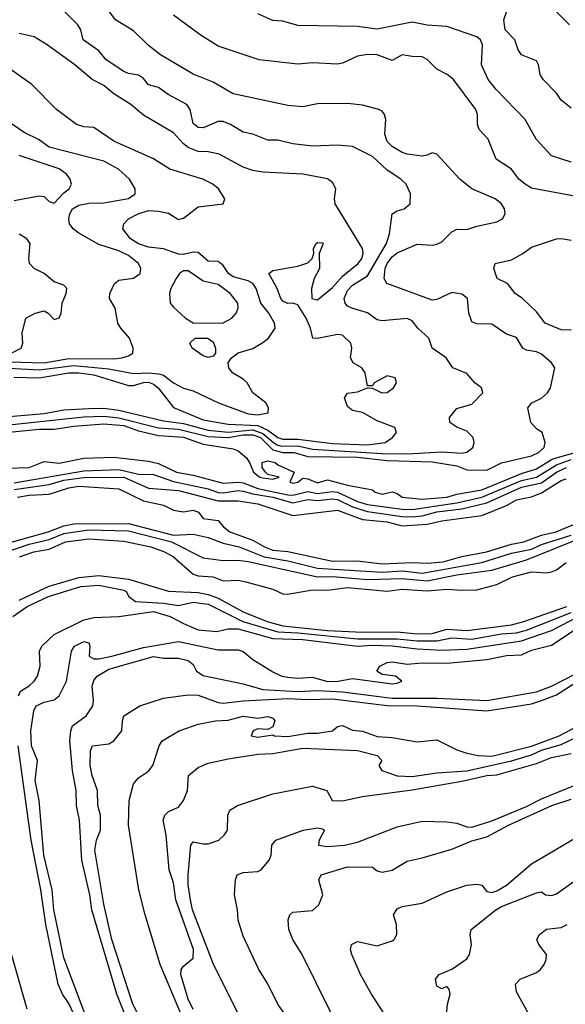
# Model space of a CAD drawing. Header units: metres. Extents: x -46681 to -43747, y -240911 to -237677.
# Tile 558 of 656: x -46234 to -46179, y -238548 to -238448. Entities that reach past the tile are written whole.
import ezdxf

# ---------------------------------------------------------------- set-up
doc = ezdxf.new("R2010")
doc.units = ezdxf.units.M
doc.layers.add('CONTOUR_INDEX', color=1, linetype='Continuous')
doc.layers.add('CONTOUR_INTER', color=3, linetype='Continuous')

msp = doc.modelspace()

# ---------------------------------------------------------------- linework, layer by layer
at = {"layer": 'CONTOUR_INDEX'}
for points, elevation in [([(-46178.095, -238457.375), (-46179.095, -238456.581), (-46179.595, -238455.888), (-46180.928, -238454.52), (-46181.227, -238454.02), (-46181.386, -238453.02), (-46181.595, -238452.618), (-46183.095, -238452.018), (-46183.433, -238451.52), (-46183.771, -238450.52), (-46184.75, -238449.52), (-46184.863, -238448.52), (-46184.526, -238447.52)], 85), ([(-46234.095, -238484.461), (-46231.595, -238484.509), (-46228.595, -238484.019), (-46227.595, -238484.009), (-46226.095, -238484.222), (-46222.595, -238485.273), (-46222.095, -238485.281), (-46221.095, -238484.974), (-46220.595, -238484.96), (-46220.095, -238485.138), (-46219.631, -238485.52), (-46218.095, -238487.493), (-46215.095, -238488.756), (-46212.595, -238489.179), (-46209.595, -238489.323), (-46208.595, -238489.77), (-46207.595, -238490.509), (-46207.095, -238490.671), (-46205.595, -238490.686), (-46202.095, -238491.119), (-46198.595, -238491.247), (-46196.802, -238491.02), (-46196.055, -238490.52), (-46195.669, -238490.02), (-46195.841, -238489.52), (-46197.595, -238488.839), (-46199.095, -238488.009), (-46200.095, -238487.797), (-46200.595, -238487.397), (-46200.879, -238486.52), (-46200.595, -238486.05), (-46199.595, -238485.92), (-46198.595, -238485.53), (-46198.095, -238485.569), (-46197.154, -238486.02), (-46196.595, -238485.991), (-46195.972, -238485.52), (-46195.654, -238485.02), (-46195.789, -238484.52), (-46196.595, -238484.308), (-46197.904, -238485.02), (-46198.095, -238485.319), (-46198.595, -238485.327), (-46198.823, -238484.02), (-46199.163, -238483.52), (-46200.027, -238483.02), (-46200.301, -238482.52), (-46200.162, -238481.52), (-46200.27, -238481.02), (-46201.095, -238480.238), (-46201.595, -238480.153), (-46203.595, -238480.56), (-46204.084, -238480.52), (-46204.319, -238479.52), (-46204.764, -238478.52), (-46205.595, -238477.163), (-46206.095, -238476.99), (-46206.595, -238477.038), (-46207.095, -238476.798), (-46207.307, -238476.52), (-46207.653, -238475.52), (-46208.508, -238474.02), (-46208.095, -238473.727), (-46205.595, -238473.277), (-46204.595, -238472.944), (-46204.132, -238472.52), (-46203.964, -238472.02), (-46204.001, -238471.52), (-46203.752, -238471.02), (-46203.595, -238470.906), (-46203.095, -238470.93), (-46203.039, -238471.02), (-46203.431, -238472.02), (-46203.415, -238473.52), (-46203.942, -238474.52), (-46204.218, -238475.52), (-46204.181, -238476.52), (-46203.595, -238476.666), (-46202.095, -238475.413), (-46201.095, -238474.288), (-46199.532, -238473.02), (-46199.142, -238472.52), (-46199.012, -238472.02), (-46199.095, -238471.498), (-46201.83, -238467.02), (-46201.913, -238466.52), (-46201.759, -238465.52), (-46202.095, -238464.867), (-46202.595, -238464.508), (-46205.089, -238464.02), (-46209.095, -238463.821), (-46210.095, -238463.671), (-46211.095, -238463.341), (-46213.507, -238462.02), (-46214.595, -238461.795), (-46215.595, -238461.766), (-46216.595, -238461.342), (-46217.095, -238460.967), (-46218.095, -238459.871), (-46221.095, -238458.097), (-46222.369, -238457.02), (-46224.095, -238455.937), (-46225.095, -238455.097), (-46226.279, -238454.52), (-46227.992, -238453.02), (-46230.803, -238451.02), (-46232.095, -238450.213), (-46233.595, -238449.873)], 80), ([(-46234.095, -238495.068), (-46227.095, -238493.882), (-46223.595, -238493.733), (-46221.595, -238494.195), (-46220.095, -238494.229), (-46218.095, -238494.951), (-46214.595, -238495.693), (-46213.595, -238496.036), (-46213.095, -238496.071), (-46211.595, -238495.838), (-46211.095, -238495.903), (-46210.095, -238496.191), (-46208.097, -238496.52), (-46206.095, -238497.077), (-46204.595, -238496.766), (-46203.595, -238496.858), (-46202.095, -238496.703), (-46201.595, -238496.765), (-46200.095, -238497.504), (-46198.595, -238497.963), (-46195.095, -238498.478), (-46194.095, -238498.489), (-46193.095, -238498.383), (-46191.595, -238498.007), (-46189.095, -238497.701), (-46186.595, -238497.09), (-46183.095, -238495.505), (-46181.095, -238495.081), (-46179.564, -238494.02), (-46178.577, -238493.52)], 85), ([(-46233.578, -238502.52), (-46232.133, -238502.02), (-46230.595, -238501.741), (-46228.933, -238501.02), (-46226.595, -238500.711), (-46223.095, -238500.937), (-46220.357, -238501.52), (-46219.004, -238502.02), (-46218.095, -238502.509), (-46216.095, -238504.254), (-46215.595, -238504.426), (-46214.106, -238504.52), (-46213.095, -238504.935), (-46211.595, -238504.876), (-46210.83, -238505.02), (-46208.095, -238505.761), (-46207.095, -238506.229), (-46206.595, -238506.281), (-46204.095, -238505.837), (-46202.595, -238505.871), (-46200.595, -238505.615), (-46196.595, -238505.969), (-46195.095, -238505.788), (-46192.595, -238505.936), (-46190.595, -238505.772), (-46189.095, -238505.891), (-46187.595, -238505.827), (-46185.595, -238505.299), (-46184.019, -238504.52), (-46182.095, -238504.014), (-46180.595, -238504.129), (-46180.095, -238504.028), (-46179.595, -238503.82), (-46178.595, -238503.108)], 90), ([(-46222.383, -238550.02), (-46223.793, -238546.52), (-46226.298, -238538.02), (-46226.506, -238536.52), (-46227.294, -238533.02), (-46227.552, -238529.02), (-46227.821, -238527.52), (-46227.88, -238526.02), (-46228.231, -238524.02), (-46228.5, -238521.02), (-46228.411, -238520.02), (-46228.233, -238519.52), (-46226.865, -238518.52), (-46226.204, -238517.52), (-46226.13, -238517.02), (-46226.262, -238515.52), (-46226.095, -238514.957), (-46225.753, -238514.52), (-46224.595, -238513.823), (-46220.095, -238512.558), (-46219.095, -238512.702), (-46217.595, -238512.707), (-46216.595, -238512.948), (-46216.095, -238513.348), (-46215.772, -238514.02), (-46215.095, -238514.447), (-46211.095, -238515.301), (-46209.095, -238515.867), (-46205.595, -238516.075), (-46203.595, -238515.969), (-46201.095, -238516.085), (-46196.095, -238516.736), (-46191.595, -238516.75), (-46186.595, -238516.979), (-46181.595, -238516.111), (-46180.095, -238515.519), (-46177.595, -238514.255)], 95), ([(-46206.9, -238548.52), (-46207.6, -238547.52), (-46208.595, -238545.486), (-46209.507, -238544.02), (-46211.095, -238540.679), (-46211.595, -238539.081), (-46211.643, -238538.02), (-46211.953, -238536.52), (-46211.858, -238535.02), (-46211.673, -238534.52), (-46211.095, -238534.267), (-46209.595, -238534.183), (-46209.28, -238534.02), (-46208.453, -238533.02), (-46208.283, -238532.52), (-46208.191, -238531.52), (-46207.803, -238531.02), (-46205.042, -238530.02), (-46203.595, -238529.791), (-46203.095, -238529.867), (-46202.92, -238530.02), (-46203.436, -238531.02), (-46203.505, -238531.52), (-46202.595, -238531.675), (-46200.879, -238531.52), (-46199.595, -238531.22), (-46195.595, -238529.676), (-46193.095, -238529.104), (-46190.595, -238529.173), (-46189.595, -238529.322), (-46188.595, -238529.694), (-46188.095, -238529.698), (-46186.095, -238529.067), (-46182.595, -238527.62), (-46181.095, -238526.863), (-46177.789, -238525.52)], 100)]:
    msp.add_lwpolyline(points, dxfattribs=dict(at, elevation=elevation))
at = {"layer": 'CONTOUR_INTER'}
for points, elevation in [([(-46234.595, -238489.242), (-46227.095, -238488.434), (-46225.095, -238488.373), (-46223.595, -238488.528), (-46219.595, -238489.543), (-46217.595, -238489.676), (-46214.595, -238490.429), (-46212.595, -238490.524), (-46211.095, -238490.258), (-46210.095, -238490.235), (-46209.349, -238490.52), (-46208.095, -238491.768), (-46207.095, -238492.037), (-46205.944, -238492.02), (-46204.595, -238492.439), (-46199.595, -238492.485), (-46196.595, -238492.83), (-46192.095, -238492.954), (-46189.595, -238493.38), (-46188.595, -238493.78), (-46186.595, -238493.819), (-46185.095, -238493.063), (-46182.095, -238492.368), (-46181.4, -238492.02), (-46180.82, -238491.52), (-46180.71, -238491.02), (-46181.012, -238490.02), (-46181.595, -238489.641), (-46182.153, -238489.02), (-46182.475, -238487.52), (-46182.072, -238487.02), (-46181.095, -238486.553), (-46180.488, -238486.02), (-46180.189, -238485.52), (-46179.763, -238483.52), (-46180.071, -238483.02), (-46181.095, -238482.141), (-46181.595, -238481.896), (-46182.595, -238481.727), (-46182.964, -238481.52), (-46183.595, -238480.462), (-46184.595, -238480.131), (-46186.095, -238479.112), (-46187.595, -238479.084), (-46188.095, -238478.875), (-46188.387, -238478.02), (-46188.528, -238476.52), (-46189.095, -238476.096), (-46190.095, -238475.936), (-46191.595, -238476.636), (-46192.095, -238476.688), (-46196.633, -238475.02), (-46196.915, -238474.52), (-46196.814, -238473.52), (-46196.618, -238473.02), (-46196.095, -238472.356), (-46195.595, -238471.954), (-46193.595, -238471.085), (-46192.095, -238471.176), (-46191.595, -238471.074), (-46191.095, -238470.835), (-46190.095, -238469.839), (-46189.595, -238469.569), (-46188.595, -238469.587), (-46187.595, -238469.249), (-46185.595, -238468.833), (-46184.995, -238468.52), (-46184.752, -238468.02), (-46184.802, -238467.52), (-46185.121, -238467.02), (-46185.743, -238466.52), (-46188.106, -238465.52), (-46189.289, -238464.52), (-46191.595, -238462.029), (-46192.095, -238461.886), (-46192.595, -238462.131), (-46193.095, -238462.208), (-46194.595, -238462.015), (-46195.095, -238461.859), (-46196.095, -238461.257), (-46196.595, -238460.743), (-46196.849, -238460.02), (-46196.747, -238458.52), (-46196.858, -238458.02), (-46197.095, -238457.697), (-46197.441, -238457.52), (-46199.095, -238457.081), (-46200.595, -238456.934), (-46203.595, -238456.966), (-46205.095, -238457.241), (-46206.595, -238457.119), (-46212.095, -238455.938), (-46214.095, -238454.786), (-46216.095, -238453.963), (-46219.401, -238452.02), (-46220.595, -238451.095), (-46222.095, -238449.621), (-46223.923, -238448.52), (-46225.095, -238446.931)], 82), ([(-46234.595, -238488.409), (-46231.095, -238488.111), (-46229.095, -238487.739), (-46226.595, -238487.589), (-46225.095, -238487.583), (-46223.595, -238487.756), (-46219.095, -238488.844), (-46217.095, -238489.116), (-46214.595, -238489.781), (-46212.595, -238489.988), (-46210.095, -238489.739), (-46209.095, -238490.103), (-46208.029, -238491.02), (-46207.595, -238491.291), (-46207.095, -238491.404), (-46205.595, -238491.355), (-46204.095, -238491.682), (-46197.095, -238492.115), (-46194.595, -238492.16), (-46191.095, -238491.954), (-46189.095, -238492.081), (-46188.595, -238491.987), (-46187.982, -238491.52), (-46187.87, -238491.02), (-46187.959, -238490.52), (-46188.595, -238489.882), (-46189.595, -238489.494), (-46190.317, -238489.02), (-46190.344, -238488.52), (-46189.595, -238487.601), (-46188.095, -238487.162), (-46186.983, -238486.02), (-46187.135, -238485.52), (-46187.798, -238485.02), (-46188.595, -238484.092), (-46190.005, -238483.52), (-46190.681, -238482.52), (-46192.073, -238481.52), (-46192.42, -238480.52), (-46193.526, -238479.52), (-46194.095, -238478.786), (-46194.595, -238478.562), (-46197.095, -238478.776), (-46197.595, -238478.669), (-46198.595, -238477.991), (-46200.141, -238477.52), (-46200.595, -238477.309), (-46200.838, -238477.02), (-46200.939, -238476.52), (-46200.595, -238475.724), (-46200.095, -238475.18), (-46198.595, -238474.269), (-46196.671, -238471.02), (-46196.354, -238470.02), (-46196.093, -238468.02), (-46195.595, -238467.707), (-46194.909, -238467.52), (-46194.281, -238467.02), (-46194.261, -238466.02), (-46194.685, -238465.02), (-46195.23, -238464.52), (-46196.595, -238463.64), (-46198.095, -238462.24), (-46200.095, -238461.236), (-46201.595, -238461.105), (-46204.095, -238461.212), (-46206.095, -238460.988), (-46207.595, -238460.604), (-46208.595, -238460.601), (-46210.095, -238459.99), (-46211.095, -238459.809), (-46212.368, -238459.02), (-46213.095, -238458.74), (-46213.595, -238458.718), (-46215.095, -238459.37), (-46215.595, -238459.336), (-46216.095, -238458.93), (-46216.426, -238457.52), (-46216.74, -238457.02), (-46218.621, -238456.02), (-46219.595, -238455.311), (-46220.595, -238455.031), (-46221.095, -238454.397), (-46221.595, -238454.076), (-46222.595, -238453.916), (-46223.095, -238453.687), (-46224.866, -238452.52), (-46225.595, -238451.612), (-46227.155, -238450.52), (-46227.388, -238449.52), (-46227.715, -238449.02), (-46229.672, -238447.02)], 81), ([(-46177.595, -238466.267), (-46182.095, -238465.434), (-46182.737, -238465.02), (-46183.356, -238464.52), (-46184.095, -238463.514), (-46185.638, -238462.52), (-46186.459, -238460.52), (-46187.342, -238459.52), (-46187.534, -238459.02), (-46187.534, -238458.02), (-46187.688, -238457.52), (-46189.943, -238454.52), (-46190.562, -238454.02), (-46191.595, -238453.454), (-46192.595, -238452.498), (-46193.095, -238452.232), (-46194.095, -238452.21), (-46195.095, -238452.02), (-46196.095, -238452.585), (-46197.595, -238452.038), (-46198.595, -238451.977), (-46199.595, -238452.155), (-46201.095, -238452.87), (-46201.595, -238452.95), (-46204.095, -238452.83), (-46205.595, -238452.978), (-46209.479, -238452.52), (-46213.095, -238451.334), (-46213.595, -238451.144), (-46215.417, -238450.02), (-46218.095, -238448.046)], 83), ([(-46178.095, -238462.829), (-46180.095, -238462.175), (-46181.632, -238460.52), (-46182.744, -238458.52), (-46185.66, -238455.52), (-46186.452, -238454.52), (-46187.112, -238453.02), (-46187.014, -238451.02), (-46187.234, -238450.52), (-46187.595, -238450.203), (-46190.595, -238449.164), (-46192.595, -238449.057), (-46194.095, -238448.737), (-46197.595, -238449.457), (-46199.595, -238449.181), (-46205.595, -238449.075), (-46207.095, -238448.647), (-46208.095, -238448.56), (-46209.595, -238447.894)], 84), ([(-46178.257, -238449.02), (-46179.751, -238447.52)], 86), ([(-46234.595, -238483.549), (-46231.595, -238483.723), (-46228.095, -238483.268), (-46224.595, -238483.605), (-46222.095, -238484.087), (-46220.595, -238484.01), (-46219.595, -238484.108), (-46219.095, -238484.238), (-46218.095, -238485.034), (-46217.095, -238485.57), (-46216.095, -238485.84), (-46213.573, -238487.02), (-46210.595, -238488.137), (-46209.595, -238488.241), (-46208.583, -238488.02), (-46208.518, -238487.52), (-46208.81, -238487.02), (-46210.095, -238486.032), (-46210.686, -238485.02), (-46211.095, -238484.646), (-46212.146, -238484.02), (-46212.509, -238483.52), (-46212.598, -238483.02), (-46212.263, -238482.52), (-46211.595, -238481.997), (-46210.095, -238481.568), (-46209.095, -238480.955), (-46208.541, -238480.52), (-46207.879, -238479.52), (-46207.915, -238479.02), (-46208.496, -238478.02), (-46209.293, -238477.02), (-46209.786, -238475.52), (-46210.095, -238475.021), (-46210.595, -238474.768), (-46212.095, -238474.367), (-46212.562, -238474.02), (-46213.095, -238473.218), (-46213.595, -238472.808), (-46214.595, -238472.765), (-46215.595, -238471.913), (-46216.095, -238471.86), (-46217.095, -238472.109), (-46217.595, -238472.077), (-46219.095, -238471.526), (-46220.595, -238471.375), (-46221.595, -238471.046), (-46222.408, -238470.52), (-46223.182, -238469.52), (-46223.095, -238469.02), (-46222.596, -238468.52), (-46221.633, -238468.02), (-46220.595, -238467.699), (-46219.595, -238467.751), (-46218.595, -238467.968), (-46217.595, -238468.58), (-46217.095, -238468.447), (-46215.595, -238467.324), (-46213.095, -238467.023), (-46212.926, -238466.52), (-46213.567, -238465.52), (-46214.135, -238465.02), (-46215.135, -238464.52), (-46218.466, -238463.52), (-46220.095, -238462.482), (-46224.095, -238460.724), (-46226.095, -238459.341), (-46227.095, -238459.263), (-46227.844, -238459.02), (-46229.834, -238457.52), (-46232.335, -238455.02), (-46239.095, -238450.23)], 79), ([(-46234.595, -238482.907), (-46231.095, -238483.021), (-46228.595, -238482.58), (-46224.095, -238482.6), (-46223.282, -238482.52), (-46222.595, -238482.303), (-46222.183, -238482.02), (-46222.153, -238481.52), (-46222.517, -238480.52), (-46223.393, -238479.52), (-46223.674, -238479.02), (-46223.944, -238477.52), (-46224.506, -238476.52), (-46224.471, -238476.02), (-46224.015, -238475.02), (-46223.595, -238474.686), (-46222.095, -238474.485), (-46221.431, -238474.02), (-46221.381, -238473.52), (-46221.621, -238473.02), (-46222.595, -238472.206), (-46223.595, -238471.741), (-46225.595, -238471.102), (-46227.595, -238469.974), (-46228.186, -238469.52), (-46228.545, -238469.02), (-46228.62, -238468.52), (-46228.522, -238468.02), (-46228.224, -238467.52), (-46227.595, -238467.136), (-46226.595, -238466.96), (-46225.095, -238466.907), (-46222.595, -238466.483), (-46221.956, -238466.02), (-46221.932, -238465.52), (-46222.494, -238464.52), (-46223.631, -238463.52), (-46225.095, -238462.724), (-46230.595, -238461.324), (-46231.595, -238460.589), (-46233.095, -238459.834), (-46234.595, -238458.812)], 78), ([(-46234.095, -238466.685), (-46231.595, -238466.212), (-46231.095, -238466.288), (-46230.595, -238466.77), (-46230.095, -238466.941), (-46229.095, -238465.892), (-46228.576, -238465.52), (-46228.343, -238465.02), (-46228.464, -238464.52), (-46228.857, -238464.02), (-46229.595, -238463.486), (-46233.595, -238462.15)], 77), ([(-46234.396, -238482.02), (-46233.403, -238481.52), (-46233.244, -238481.02), (-46233.299, -238480.02), (-46232.943, -238478.52), (-46232.001, -238478.02), (-46231.095, -238477.779), (-46230.683, -238478.02), (-46230.095, -238478.635), (-46229.595, -238478.47), (-46229.389, -238478.02), (-46229.268, -238477.02), (-46228.879, -238476.02), (-46228.82, -238475.52), (-46229.095, -238475.21), (-46230.095, -238474.843), (-46231.095, -238474.021), (-46232.105, -238473.52), (-46232.566, -238473.02), (-46232.639, -238472.52), (-46232.489, -238471.02), (-46232.821, -238470.52), (-46233.595, -238470.08)], 77), ([(-46178.095, -238479.719), (-46179.095, -238479.7), (-46180.728, -238479.02), (-46181.595, -238477.888), (-46183.002, -238476.52), (-46183.739, -238476.02), (-46184.511, -238475.02), (-46185.55, -238474.52), (-46185.869, -238473.52), (-46185.735, -238473.02), (-46184.095, -238472.639), (-46182.958, -238472.02), (-46182.095, -238471.358), (-46179.595, -238470.532), (-46179.095, -238470.488), (-46178.095, -238470.656)], 83), ([(-46217.095, -238473.74), (-46217.469, -238474.02), (-46217.808, -238474.52), (-46218.361, -238475.52), (-46218.498, -238476.02), (-46218.408, -238477.02), (-46218.095, -238477.398), (-46216.875, -238478.52), (-46216.095, -238478.976), (-46213.169, -238479.02), (-46212.224, -238478.52), (-46211.8, -238478.02), (-46211.576, -238477.52), (-46211.629, -238477.02), (-46212.403, -238476.02), (-46213.595, -238475.129), (-46215.095, -238474.78), (-46216.595, -238473.762), (-46217.095, -238473.74)], 78), ([(-46215.911, -238480.52), (-46214.675, -238480.52), (-46214.095, -238480.892), (-46213.856, -238481.52), (-46213.874, -238482.02), (-46214.095, -238482.35), (-46214.595, -238482.468), (-46215.095, -238482.317), (-46216.197, -238481.52), (-46216.453, -238481.02), (-46215.911, -238480.52)], 79), ([(-46234.595, -238489.986), (-46231.595, -238489.683), (-46230.095, -238489.693), (-46228.095, -238489.363), (-46225.095, -238489.132), (-46223.095, -238489.327), (-46221.595, -238489.861), (-46219.595, -238490.323), (-46217.095, -238490.482), (-46215.095, -238491.183), (-46212.095, -238491.657), (-46211.595, -238491.854), (-46210.794, -238492.52), (-46210.452, -238493.02), (-46210.051, -238494.02), (-46209.4, -238494.52), (-46209.095, -238494.586), (-46208.095, -238494.704), (-46207.448, -238494.52), (-46208.595, -238494.256), (-46208.852, -238494.02), (-46209.18, -238493.52), (-46209.168, -238493.02), (-46208.595, -238492.865), (-46207.877, -238493.02), (-46207.595, -238493.27), (-46205.953, -238494.02), (-46206.405, -238495.02), (-46206.095, -238495.102), (-46205.591, -238495.02), (-46205.095, -238494.605), (-46204.595, -238494.672), (-46203.595, -238495.074), (-46202.595, -238494.767), (-46200.595, -238495.32), (-46198.095, -238495.798), (-46197.797, -238496.02), (-46197.095, -238496.211), (-46196.095, -238495.988), (-46195.595, -238496.162), (-46195.095, -238496.524), (-46193.095, -238496.705), (-46190.595, -238496.536), (-46189.595, -238496.225), (-46187.095, -238495.779), (-46183.095, -238494.152), (-46181.595, -238493.668), (-46180.095, -238492.736), (-46179.595, -238492.553), (-46177.595, -238492.006)], 83), ([(-46236.095, -238493.649), (-46232.595, -238493.523), (-46231.095, -238492.941), (-46229.595, -238493.107), (-46227.095, -238492.597), (-46224.095, -238492.512), (-46220.595, -238492.883), (-46219.595, -238493.143), (-46217.789, -238494.02), (-46216.095, -238494.313), (-46213.095, -238495.107), (-46211.595, -238495.002), (-46211.095, -238495.086), (-46209.595, -238495.656), (-46206.595, -238496.283), (-46206.095, -238496.32), (-46204.595, -238495.934), (-46203.595, -238496.167), (-46202.095, -238495.943), (-46201.595, -238496.019), (-46199.595, -238496.953), (-46198.595, -238497.266), (-46195.095, -238497.715), (-46194.095, -238497.75), (-46189.595, -238497.103), (-46187.095, -238496.512), (-46183.095, -238494.833), (-46181.595, -238494.5), (-46179.595, -238493.252), (-46178.095, -238492.72)], 84), ([(-46234.095, -238495.75), (-46230.595, -238495.236), (-46229.095, -238494.822), (-46227.095, -238494.541), (-46223.095, -238494.501), (-46220.595, -238495.628), (-46217.595, -238495.864), (-46213.595, -238496.878), (-46211.595, -238496.902), (-46209.595, -238497.184), (-46206.095, -238498.377), (-46201.595, -238497.833), (-46199.095, -238498.78), (-46196.595, -238498.992), (-46195.095, -238499.404), (-46192.595, -238499.244), (-46191.095, -238498.914), (-46187.095, -238498.375), (-46184.595, -238497.364), (-46183.595, -238496.789), (-46182.095, -238496.478), (-46181.095, -238496.094), (-46179.095, -238494.83), (-46178.595, -238494.659)], 86), ([(-46233.753, -238496.52), (-46232.595, -238496.318), (-46230.595, -238496.231), (-46228.595, -238495.574), (-46227.595, -238495.418), (-46223.595, -238495.68), (-46221.095, -238496.904), (-46219.095, -238497.319), (-46218.095, -238497.843), (-46217.095, -238498.009), (-46216.095, -238497.829), (-46215.573, -238498.02), (-46215.095, -238498.649), (-46213.595, -238498.868), (-46213.064, -238499.52), (-46212.433, -238500.02), (-46210.095, -238500.851), (-46208.95, -238501.52), (-46208.095, -238501.846), (-46206.595, -238501.997), (-46202.095, -238502.967), (-46199.595, -238502.933), (-46197.095, -238503.231), (-46194.095, -238503.082), (-46192.595, -238503.167), (-46190.958, -238503.02), (-46189.095, -238502.486), (-46186.63, -238502.02), (-46184.095, -238501.238), (-46182.878, -238501.02), (-46181.095, -238500.329), (-46179.603, -238500.02), (-46176.595, -238498.729)], 87), ([(-46235.095, -238501.263), (-46230.681, -238500.02), (-46229.095, -238499.415), (-46228.095, -238499.211), (-46222.595, -238499.176), (-46218.095, -238500.344), (-46216.095, -238500.227), (-46214.595, -238500.561), (-46213.095, -238501.163), (-46211.467, -238501.52), (-46208.97, -238502.52), (-46206.595, -238502.908), (-46203.595, -238503.658), (-46197.095, -238504.066), (-46195.095, -238503.923), (-46193.095, -238504.175), (-46187.095, -238503.089), (-46184.095, -238502.165), (-46182.095, -238501.763), (-46181.095, -238501.291), (-46178.095, -238500.327)], 88), ([(-46234.834, -238502.02), (-46232.595, -238501.233), (-46230.595, -238500.767), (-46229.095, -238500.177), (-46226.595, -238499.803), (-46222.595, -238499.908), (-46218.292, -238501.02), (-46215.095, -238502.622), (-46213.095, -238502.891), (-46211.595, -238502.858), (-46210.595, -238502.986), (-46203.595, -238504.517), (-46202.095, -238504.485), (-46198.595, -238504.797), (-46195.095, -238504.698), (-46192.595, -238504.921), (-46189.595, -238504.344), (-46186.095, -238503.877), (-46182.595, -238502.836), (-46176.595, -238500.423)], 89), ([(-46233.595, -238506.879), (-46230.595, -238505.487), (-46227.595, -238504.592), (-46225.595, -238504.391), (-46222.595, -238504.753), (-46218.595, -238505.968), (-46215.595, -238506.116), (-46214.595, -238506.309), (-46213.595, -238506.681), (-46211.095, -238508.06), (-46208.673, -238509.02), (-46207.095, -238509.459), (-46202.595, -238509.918), (-46199.095, -238510.098), (-46195.595, -238510.055), (-46193.595, -238510.279), (-46192.095, -238510.22), (-46190.595, -238509.808), (-46188.595, -238509.93), (-46184.095, -238509.345), (-46182.86, -238509.02), (-46178.553, -238507.52)], 91), ([(-46234.224, -238508.52), (-46232.794, -238507.52), (-46230.665, -238506.52), (-46227.393, -238505.52), (-46225.595, -238505.367), (-46223.095, -238505.883), (-46222.855, -238506.02), (-46222.57, -238506.52), (-46221.896, -238507.02), (-46219.095, -238507.178), (-46217.595, -238507.413), (-46216.095, -238507.094), (-46214.595, -238507.277), (-46211.122, -238509.02), (-46207.595, -238510.077), (-46205.595, -238510.159), (-46199.595, -238510.762), (-46195.595, -238510.76), (-46193.595, -238510.985), (-46191.595, -238510.973), (-46190.095, -238510.682), (-46188.095, -238510.795), (-46185.095, -238510.263), (-46183.595, -238510.167), (-46182.595, -238509.902), (-46178.095, -238508.132)], 92), ([(-46233.681, -238516.52), (-46233.472, -238516.02), (-46232.595, -238515.481), (-46232.09, -238515.02), (-46231.771, -238514.52), (-46231.491, -238513.52), (-46231.546, -238512.02), (-46231.314, -238511.52), (-46230.095, -238510.348), (-46227.095, -238508.859), (-46226.095, -238508.634), (-46223.595, -238508.522), (-46220.095, -238508.02), (-46218.409, -238508.52), (-46217.095, -238509.239), (-46215.595, -238509.867), (-46213.745, -238510.02), (-46212.595, -238509.778), (-46211.595, -238509.769), (-46208.095, -238510.739), (-46205.095, -238510.842), (-46199.595, -238511.506), (-46198.095, -238511.406), (-46196.095, -238511.46), (-46193.595, -238511.784), (-46191.095, -238511.909), (-46188.595, -238511.81), (-46183.095, -238510.955), (-46180.095, -238509.923), (-46174.595, -238507.091)], 93), ([(-46226.608, -238549.52), (-46229.095, -238542.852), (-46230.119, -238538.02), (-46230.295, -238536.02), (-46231.113, -238532.52), (-46231.577, -238527.02), (-46232.003, -238525.02), (-46231.767, -238523.02), (-46232.368, -238521.52), (-46232.417, -238520.02), (-46232.134, -238518.02), (-46231.895, -238517.52), (-46231.095, -238517.15), (-46230.095, -238516.914), (-46229.582, -238516.52), (-46228.855, -238515.02), (-46228.344, -238512.02), (-46228.043, -238511.52), (-46227.095, -238511.029), (-46226.595, -238511.174), (-46226.484, -238511.52), (-46226.566, -238512.52), (-46226.095, -238512.784), (-46225.595, -238512.796), (-46224.297, -238512.52), (-46221.095, -238511.641), (-46217.595, -238511.053), (-46213.595, -238511.869), (-46211.595, -238511.862), (-46211.095, -238512.046), (-46210.095, -238512.857), (-46208.095, -238514.089), (-46207.185, -238514.52), (-46206.595, -238514.641), (-46205.595, -238514.725), (-46204.095, -238514.609), (-46202.595, -238515.059), (-46201.547, -238515.02), (-46200.095, -238514.768), (-46196.095, -238515.285), (-46195.595, -238515.243), (-46195.139, -238515.02), (-46195.776, -238514.52), (-46197.095, -238514.355), (-46197.656, -238514.02), (-46197.331, -238513.52), (-46196.595, -238513.134), (-46196.095, -238513.067), (-46194.595, -238513.311), (-46193.095, -238513.191), (-46190.595, -238513.205), (-46186.595, -238512.848), (-46184.595, -238512.451), (-46183.095, -238512.378), (-46182.095, -238511.898), (-46180.095, -238511.402), (-46177.095, -238509.437)], 94), ([(-46220.595, -238550.633), (-46222.158, -238547.52), (-46224.297, -238541.02), (-46225.095, -238537.473), (-46225.996, -238532.02), (-46225.839, -238531.02), (-46225.417, -238530.02), (-46225.425, -238528.52), (-46225.68, -238527.52), (-46225.727, -238526.02), (-46226.26, -238524.52), (-46226.465, -238523.52), (-46226.433, -238522.02), (-46226.225, -238521.52), (-46224.595, -238521.329), (-46224.095, -238521.031), (-46223.266, -238520.02), (-46223.223, -238519.02), (-46223.078, -238518.52), (-46221.478, -238517.52), (-46219.095, -238516.734), (-46216.595, -238516.415), (-46215.595, -238516.437), (-46213.595, -238517.16), (-46213.095, -238517.231), (-46211.095, -238517.002), (-46206.595, -238516.772), (-46204.595, -238516.867), (-46202.095, -238516.806), (-46196.595, -238517.481), (-46193.595, -238517.5), (-46186.595, -238518.007), (-46182.095, -238517.308), (-46181.095, -238516.987), (-46179.595, -238516.405), (-46177.595, -238515.136)], 96), ([(-46217.114, -238549.02), (-46219.416, -238543.52), (-46220.943, -238538.52), (-46221.569, -238536.02), (-46222.604, -238529.52), (-46222.546, -238527.02), (-46222.095, -238525.344), (-46221.595, -238524.755), (-46220.595, -238524.097), (-46220.18, -238523.52), (-46219.525, -238521.52), (-46219.211, -238521.02), (-46217.5, -238520.02), (-46215.595, -238519.357), (-46213.864, -238519.02), (-46212.595, -238518.958), (-46211.095, -238518.539), (-46209.595, -238518.763), (-46208.595, -238518.589), (-46208.095, -238518.738), (-46207.891, -238519.02), (-46208.095, -238519.627), (-46208.595, -238519.903), (-46209.595, -238519.81), (-46210.07, -238520.02), (-46210.271, -238520.52), (-46209.595, -238520.656), (-46208.095, -238520.423), (-46207.967, -238520.52), (-46206.595, -238520.592), (-46204.595, -238520.247), (-46203.595, -238520.272), (-46202.108, -238520.02), (-46201.595, -238519.601), (-46201.095, -238519.472), (-46200.095, -238519.957), (-46199.095, -238520.059), (-46197.595, -238520.605), (-46196.095, -238520.696), (-46193.595, -238521.129), (-46191.595, -238520.919), (-46189.595, -238521.933), (-46188.595, -238522.279), (-46187.469, -238522.52), (-46186.095, -238522.575), (-46182.095, -238521.554), (-46179.324, -238520.52), (-46177.095, -238519.337)], 97), ([(-46216.095, -238548.064), (-46216.595, -238547.008), (-46217.352, -238544.52), (-46217.321, -238544.02), (-46217.095, -238543.689), (-46216.095, -238542.891), (-46216.06, -238542.02), (-46217.857, -238537.02), (-46218.095, -238535.328), (-46218.534, -238534.02), (-46218.818, -238530.52), (-46219.109, -238529.02), (-46218.972, -238528.52), (-46218.595, -238528.147), (-46217.595, -238527.696), (-46217.068, -238527.02), (-46216.685, -238526.02), (-46216.582, -238524.52), (-46215.595, -238523.712), (-46214.595, -238523.285), (-46212.595, -238522.827), (-46209.595, -238522.362), (-46208.095, -238522.29), (-46205.095, -238521.769), (-46199.595, -238521.992), (-46197.595, -238522.491), (-46197.155, -238523.02), (-46197.457, -238523.52), (-46197.133, -238524.02), (-46195.595, -238524.551), (-46194.095, -238524.609), (-46191.595, -238524.233), (-46188.595, -238524.052), (-46184.095, -238523.052), (-46182.095, -238522.422), (-46181.095, -238521.969), (-46179.095, -238521.383), (-46173.595, -238518.74)], 98), ([(-46228.095, -238548.535), (-46228.595, -238547.447), (-46229.258, -238546.52), (-46229.668, -238545.52), (-46230.926, -238539.52), (-46231.436, -238536.02), (-46232.399, -238531.02), (-46233.689, -238521.52)], 93), ([(-46211.595, -238548.486), (-46214.095, -238543.441), (-46216.168, -238538.02), (-46216.382, -238537.02), (-46216.612, -238535.52), (-46216.621, -238534.52), (-46216.351, -238531.52), (-46216.095, -238531.175), (-46215.095, -238531.402), (-46214.595, -238531.386), (-46213.534, -238531.02), (-46212.991, -238530.52), (-46212.661, -238530.02), (-46212.623, -238528.52), (-46212.427, -238528.02), (-46211.651, -238527.52), (-46208.095, -238526.368), (-46204.095, -238525.598), (-46202.684, -238526.02), (-46202.119, -238527.02), (-46201.095, -238527.07), (-46199.095, -238526.617), (-46194.095, -238525.942), (-46189.095, -238525.099), (-46186.595, -238524.524), (-46185.595, -238524.434), (-46181.595, -238523.318), (-46180.095, -238522.693), (-46178.095, -238522.31)], 99), ([(-46200.948, -238551.02), (-46205.154, -238542.52), (-46206.079, -238541.02), (-46206.474, -238540.02), (-46206.548, -238539.02), (-46206.39, -238538.52), (-46206.095, -238538.26), (-46204.095, -238538.093), (-46203.461, -238537.52), (-46203.067, -238536.52), (-46203.458, -238535.02), (-46203.245, -238534.52), (-46200.595, -238533.69), (-46198.095, -238533.744), (-46197.595, -238534.123), (-46197.095, -238534.238), (-46196.095, -238534.046), (-46194.595, -238533.132), (-46193.095, -238532.812), (-46190.095, -238531.915), (-46188.095, -238531.088), (-46186.595, -238530.676), (-46184.418, -238529.52), (-46180.062, -238527.52), (-46178.095, -238526.884)], 101), ([(-46196.864, -238548.52), (-46198.191, -238546.52), (-46199.269, -238544.52), (-46200.144, -238542.52), (-46200.295, -238542.02), (-46200.194, -238541.52), (-46199.595, -238541.225), (-46197.595, -238541.651), (-46196.095, -238541.151), (-46195.886, -238541.02), (-46195.625, -238540.52), (-46195.663, -238539.52), (-46195.96, -238538.52), (-46195.595, -238537.918), (-46195.095, -238537.688), (-46193.095, -238537.362), (-46190.595, -238536.214), (-46188.595, -238535.562), (-46187.595, -238535.434), (-46187.095, -238535.561), (-46186.595, -238536.193), (-46186.095, -238536.271), (-46185.595, -238536.119), (-46184.595, -238535.546), (-46182.095, -238533.398), (-46177.595, -238530.764)], 102), ([(-46190.671, -238549.02), (-46190.529, -238547.52), (-46190.256, -238546.52), (-46190.378, -238546.02), (-46190.595, -238545.751), (-46191.095, -238545.98), (-46191.595, -238545.692), (-46191.737, -238545.02), (-46191.381, -238544.52), (-46190.095, -238544.008), (-46188.595, -238542.971), (-46188.331, -238542.52), (-46188.124, -238541.52), (-46188.254, -238540.52), (-46188.147, -238540.02), (-46185.673, -238538.02), (-46185.095, -238537.692), (-46181.595, -238536.305), (-46181.095, -238536.232), (-46180.68, -238536.52), (-46180.095, -238536.604), (-46179.595, -238536.431), (-46177.095, -238534.649)], 103), ([(-46182.357, -238548.52), (-46183.595, -238546.264), (-46183.708, -238545.52), (-46183.247, -238545.02), (-46181.595, -238544.323), (-46181.19, -238544.02), (-46180.829, -238543.52), (-46180.603, -238543.02), (-46180.573, -238542.52), (-46181.349, -238541.52), (-46181.568, -238541.02), (-46181.277, -238540.52), (-46180.595, -238539.969), (-46179.095, -238539.795), (-46178.524, -238539.52)], 104), ([(-46232.798, -238548.02), (-46234.502, -238542.02)], 92)]:
    msp.add_lwpolyline(points, dxfattribs=dict(at, elevation=elevation))

doc.saveas('drawing.dxf')
